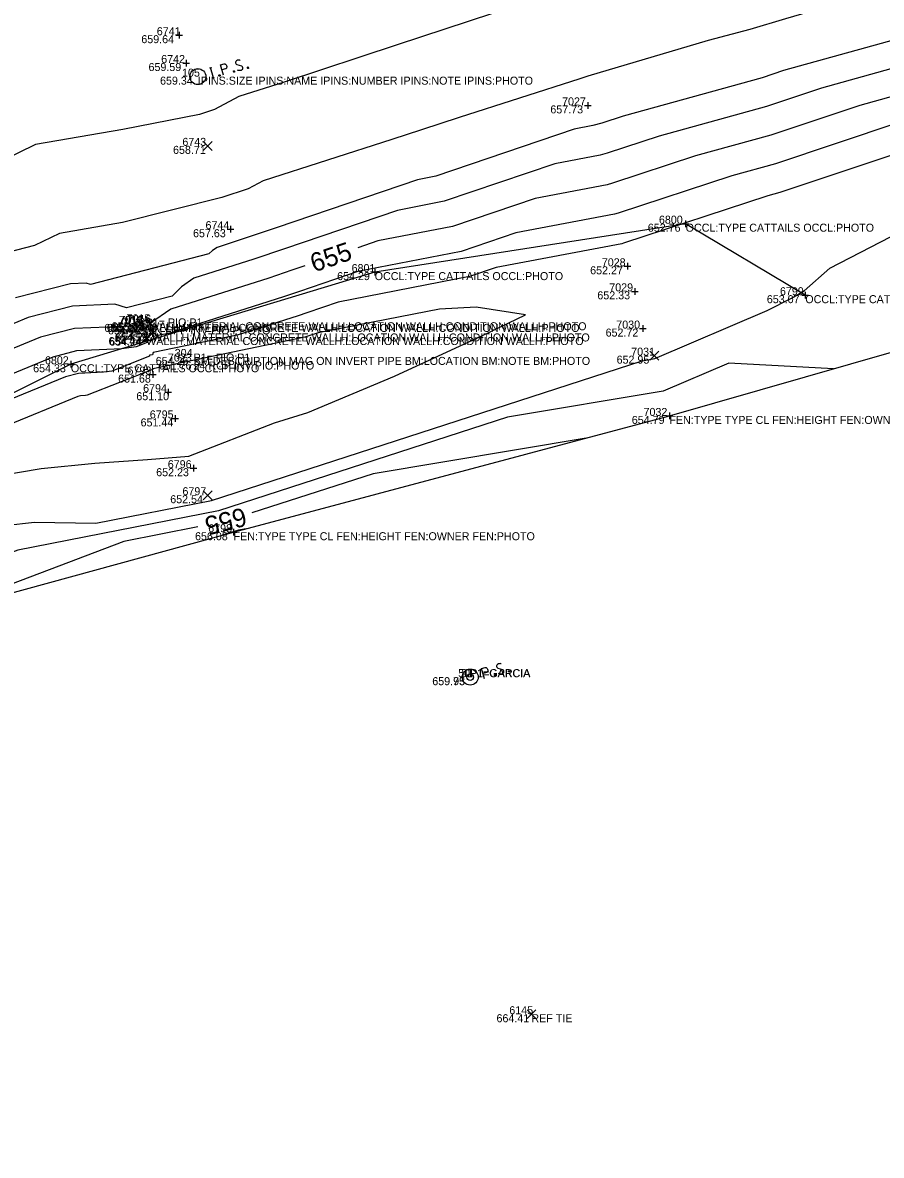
# Model space of a CAD drawing. Extents: x 2129350 to 2137777, y 657588 to 659885.
# Drawn here: x 2133471.5 to 2133600.3, y 658556.2 to 658726.1 of the extents above; entities that cross this region are included whole.
import ezdxf

# ---------------------------------------------------------------- set-up
doc = ezdxf.new("R2010")
doc.units = 0
for name, color, linetype in [('DT_X_Contour_Major', 7, 'Continuous'), ('DT_X_Contour_Minor', 7, 'Continuous'), ('DT_X_TIN_Hull', 7, 'Continuous'), ('SV_P_Mon_Cells_Set', 7, 'Continuous'), ('SV_X_Occupation_Line', 7, 'Continuous'), ('SV_X_Random_Point', 7, 'Continuous'), ('SV_X_Shot_Marker', 7, 'Continuous'), ('SV_X_Text_Comment', 7, 'Continuous'), ('SV_X_Text_Description', 7, 'Continuous'), ('SV_X_Text_Elevation', 7, 'Continuous'), ('SV_X_Text_Name', 7, 'Continuous')]:
    doc.layers.add(name, color=color, linetype=linetype)

msp = doc.modelspace()

# ---------------------------------------------------------------- linework, layer by layer
at = {"layer": 'DT_X_Contour_Major'}
for points in [[(2133617.84, 658719.62), (2133608.9, 658717.01), (2133608.7, 658716.96), (2133607.48, 658716.55), (2133597.08, 658713.68), (2133583.76, 658709.24), (2133572.43, 658706.11), (2133560, 658702.02), (2133559.2, 658701.8), (2133548.39, 658699.75), (2133536, 658695.55), (2133524.77, 658693.36), (2133521.78, 658692.34)], [(2133513.82, 658689.64), (2133511.89, 658688.98), (2133508.4, 658687.8), (2133493.74, 658683.15), (2133490.66, 658681.05), (2133490.66, 658681.05), (2133490.67, 658680.46), (2133490.04, 658680.33), (2133489.64, 658680.19), (2133489.37, 658680.7), (2133489.07, 658680.65), (2133479.26, 658680.22), (2133474.16, 658678.91), (2133463.55, 658674.56), (2133450.72, 658670.64), (2133447.21, 658669.57), (2133436.28, 658666.24), (2133424.72, 658662.71), (2133419.47, 658661.14)], [(2133556.01, 658663.78), (2133524.06, 658658.46), (2133505.89, 658652.57)], [(2133497.77, 658650.48), (2133486.65, 658648.3), (2133456.95, 658637.05)]]:
    msp.add_lwpolyline(points, dxfattribs=at)
at = {"layer": 'DT_X_Contour_Minor'}
for points in [[(2133604.43, 658732.14), (2133585.92, 658726.68), (2133580.61, 658725.07), (2133574.36, 658723.4), (2133556.28, 658718.05), (2133555.06, 658717.68), (2133536.97, 658711.89), (2133531.34, 658710.04), (2133526.89, 658708.56), (2133507.56, 658702.36), (2133505.34, 658701.19), (2133501.36, 658699.9), (2133486.49, 658696.12), (2133476.99, 658694.46), (2133473.27, 658692.66), (2133467.63, 658691.23), (2133452.03, 658686.07), (2133443.43, 658684.88), (2133434.24, 658681.18), (2133423.14, 658677.41), (2133412.59, 658675.47), (2133398.03, 658673.9), (2133385.81, 658669.15)], [(2133549.14, 658729.85), (2133527.68, 658722.79), (2133510.7, 658717.17), (2133503.92, 658715), (2133500.27, 658713.06), (2133498.02, 658712.31), (2133486.53, 658710.09), (2133473.43, 658707.81), (2133468.23, 658705.29), (2133462.94, 658704.4), (2133462.9, 658704.44), (2133446.75, 658701.53), (2133437.93, 658700.31), (2133433.44, 658698.51), (2133417.49, 658695.97), (2133396.4, 658690.47), (2133393.15, 658690.11), (2133390.36, 658689.03)], [(2133606.44, 658724.65), (2133585.63, 658718.91), (2133582.42, 658717.84), (2133561.56, 658712.07), (2133558.39, 658711.03), (2133557.01, 658710.65), (2133554.24, 658710.12), (2133533.46, 658703.08), (2133530.72, 658702.54), (2133509.68, 658695.39), (2133503.99, 658693.46), (2133500.65, 658692.4), (2133499.95, 658691.92), (2133499.43, 658691.41), (2133481.64, 658686.85), (2133480.99, 658687.04), (2133478.65, 658686.93), (2133470.42, 658684.82)], [(2133606.96, 658720.6), (2133591.36, 658716.29), (2133583.09, 658713.54), (2133567, 658709.09), (2133559.2, 658706.52), (2133558.11, 658706.22), (2133551.32, 658704.93), (2133534.73, 658699.31), (2133527.74, 658697.95), (2133510.79, 658692.19), (2133506.19, 658690.63), (2133497.19, 658687.77), (2133495.3, 658686.48), (2133493.9, 658685.1), (2133487.07, 658683.35), (2133485.3, 658683.86), (2133478.96, 658683.57), (2133472.29, 658681.86), (2133465.79, 658679.2)], [(2133602.81, 658711.06), (2133584.44, 658704.95), (2133577.87, 658703.13), (2133560.81, 658697.52), (2133560.3, 658697.38), (2133545.46, 658694.56), (2133537.27, 658691.78), (2133521.79, 658688.77), (2133513, 658685.78), (2133510.61, 658684.97), (2133493.53, 658679.55), (2133491.1, 658679.05), (2133490.96, 658678.43), (2133490.17, 658678.42), (2133490.16, 658678.13), (2133488.54, 658677.5), (2133486.35, 658677.16), (2133479.56, 658676.86), (2133476.03, 658675.95), (2133461.31, 658669.91)], [(2133608.18, 658708.33), (2133585.11, 658700.65), (2133583.3, 658700.15), (2133561.61, 658693.01), (2133561.39, 658692.95), (2133542.54, 658689.37), (2133538.54, 658688.02), (2133518.81, 658684.18), (2133514.1, 658682.57), (2133512.82, 658682.14), (2133503.67, 658679.24), (2133491.06, 658676.62), (2133490.98, 658676.26), (2133490.53, 658676.25), (2133490.52, 658676.09), (2133484.85, 658673.85), (2133483.63, 658673.67), (2133479.86, 658673.5), (2133477.91, 658673), (2133459.07, 658665.27)], [(2133388.09, 658634.51), (2133400.31, 658636.52), (2133401.93, 658636.78), (2133408.16, 658637.8), (2133418.84, 658640.2), (2133434.09, 658643.7), (2133439.29, 658644.87), (2133446.49, 658646.55), (2133459.75, 658649.6), (2133459.85, 658649.68), (2133473.26, 658651.2), (2133482.47, 658651.05), (2133499.8, 658654.44), (2133564.44, 658675.4), (2133566.35, 658675.72), (2133583.21, 658682.94), (2133586.84, 658684.8), (2133588.73, 658685.89), (2133592.57, 658689.27), (2133610.92, 658698.73)], [(2133496.44, 658661.1), (2133509.27, 658666.08), (2133514.28, 658667.65), (2133527.3, 658673.08), (2133540.38, 658679.12), (2133546.95, 658682.26), (2133539.54, 658683.45), (2133534.05, 658683.13), (2133515.84, 658679.58), (2133515.2, 658679.37), (2133515.03, 658679.31), (2133513.81, 658678.92), (2133491.02, 658674.18), (2133491, 658674.09), (2133490.88, 658674.09), (2133490.88, 658674.04), (2133481.15, 658670.21), (2133480.91, 658670.17), (2133480.17, 658670.14), (2133479.78, 658670.04), (2133456.83, 658660.63)], [(2133593.12, 658674.16), (2133577.44, 658675.04), (2133567.59, 658670.82), (2133544.25, 658666.93), (2133500.89, 658652.87), (2133470.76, 658646.97), (2133423.88, 658629.22), (2133423.19, 658628.96), (2133417.98, 658627.46), (2133415.54, 658627.7), (2133413.89, 658626.96), (2133408.9, 658626.29), (2133362.86, 658616.08)], [(2133464.77, 658657.65), (2133474.27, 658659.24), (2133482.34, 658660.02), (2133490.21, 658660.58), (2133496.44, 658661.1)], [(2133505.01, 658650.18), (2133503.87, 658649.99), (2133503.09, 658649.74), (2133502.55, 658649.63), (2133501.49, 658649.23)]]:
    msp.add_lwpolyline(points, dxfattribs=at)
at = {"layer": 'DT_X_TIN_Hull'}
msp.add_lwpolyline([(2133180.89, 658556.24), (2133241.37, 658575.53), (2133323.37, 658600.41), (2133354.37, 658608.86), (2133416.18, 658625.91), (2133503.13, 658649.68), (2133568.52, 658667.12), (2133609.36, 658678.81), (2133661.7, 658693.34), (2133717.75, 658709.01), (2133767.14, 658722.65), (2133817.78, 658736.35), (2133865.68, 658757.92), (2133957.23, 658772.97), (2134008.3, 658787.14), (2134034.35, 658794.87), (2134074.2, 658807.73), (2134142.3, 658834.87), (2134201.78, 658853.74), (2134251.04, 658870.61), (2134301.27, 658887.93), (2134339.8, 658900.97), (2134383.27, 658929.14)], dxfattribs=at)
at = {"layer": 'SV_P_Mon_Cells_Set'}
for points in [[(2133499.51, 658719.3), (2133499.85, 658719.39)], [(2133501.61, 658718.22), (2133501.19, 658719.76), (2133501.7, 658719.9), (2133501.75, 658719.9), (2133501.84, 658719.9), (2133501.87, 658719.88), (2133501.91, 658719.87), (2133501.97, 658719.82), (2133502.02, 658719.77), (2133502.07, 658719.67), (2133502.11, 658719.53), (2133502.11, 658719.48), (2133502.11, 658719.4), (2133502.09, 658719.3), (2133502.06, 658719.25), (2133502.03, 658719.22), (2133501.99, 658719.18), (2133501.9, 658719.15), (2133501.39, 658719.01)], [(2133504.12, 658720.44), (2133504.09, 658720.46), (2133504.05, 658720.48), (2133503.95, 658720.49), (2133503.82, 658720.48), (2133503.74, 658720.46), (2133503.71, 658720.45), (2133503.58, 658720.38), (2133503.48, 658720.27), (2133503.43, 658720.15), (2133503.44, 658720.05), (2133503.46, 658719.98), (2133503.51, 658719.89), (2133503.62, 658719.82), (2133504.3, 658719.62), (2133504.37, 658719.58), (2133504.4, 658719.54), (2133504.44, 658719.47), (2133504.46, 658719.4), (2133504.47, 658719.33), (2133504.47, 658719.27), (2133504.47, 658719.21), (2133504.46, 658719.15), (2133504.45, 658719.11), (2133504.43, 658719.07), (2133504.4, 658719.03), (2133504.37, 658719), (2133504.34, 658718.98), (2133504.25, 658718.94), (2133504.1, 658718.9), (2133503.99, 658718.9), (2133503.83, 658718.94), (2133503.73, 658718.99)], [(2133505.24, 658719.43), (2133505.3, 658719.45), (2133505.33, 658719.43), (2133505.38, 658719.39), (2133505.4, 658719.33), (2133505.38, 658719.27), (2133505.35, 658719.24), (2133505.3, 658719.23), (2133505.26, 658719.24), (2133505.22, 658719.28), (2133505.2, 658719.34), (2133505.22, 658719.4), (2133505.24, 658719.43)], [(2133500.1, 658717.8), (2133499.68, 658719.35)], [(2133499.93, 658717.76), (2133500.27, 658717.85)], [(2133500.97, 658718.26), (2133501.02, 658718.28), (2133501.06, 658718.26), (2133501.1, 658718.22), (2133501.12, 658718.16), (2133501.1, 658718.11), (2133501.08, 658718.07), (2133501.02, 658718.06), (2133500.99, 658718.07), (2133500.94, 658718.11), (2133500.92, 658718.17), (2133500.94, 658718.23), (2133500.97, 658718.26)], [(2133503.14, 658718.86), (2133503.19, 658718.87), (2133503.23, 658718.86), (2133503.27, 658718.82), (2133503.29, 658718.76), (2133503.27, 658718.7), (2133503.25, 658718.66), (2133503.19, 658718.65), (2133503.15, 658718.67), (2133503.11, 658718.71), (2133503.09, 658718.77), (2133503.11, 658718.82), (2133503.14, 658718.86)], [(2133540.77, 658627.71), (2133540.35, 658629.25), (2133540.86, 658629.39), (2133540.92, 658629.39), (2133541, 658629.39), (2133541.04, 658629.38), (2133541.08, 658629.36), (2133541.14, 658629.31), (2133541.18, 658629.26), (2133541.23, 658629.17), (2133541.27, 658629.02), (2133541.27, 658628.97), (2133541.27, 658628.89), (2133541.25, 658628.79), (2133541.22, 658628.75), (2133541.2, 658628.71), (2133541.15, 658628.67), (2133541.07, 658628.64), (2133540.56, 658628.5)], [(2133543.28, 658629.94), (2133543.26, 658629.96), (2133543.22, 658629.97), (2133543.11, 658629.98), (2133542.99, 658629.97), (2133542.9, 658629.95), (2133542.87, 658629.94), (2133542.74, 658629.87), (2133542.65, 658629.76), (2133542.6, 658629.65), (2133542.6, 658629.54), (2133542.62, 658629.47), (2133542.67, 658629.38), (2133542.78, 658629.32), (2133543.46, 658629.11), (2133543.53, 658629.08), (2133543.57, 658629.03), (2133543.61, 658628.97), (2133543.63, 658628.89), (2133543.64, 658628.82), (2133543.64, 658628.77), (2133543.63, 658628.7), (2133543.63, 658628.65), (2133543.61, 658628.6), (2133543.59, 658628.56), (2133543.57, 658628.53), (2133543.53, 658628.49), (2133543.5, 658628.47), (2133543.41, 658628.43), (2133543.26, 658628.39), (2133543.16, 658628.39), (2133543, 658628.44), (2133542.89, 658628.48)], [(2133542.3, 658628.35), (2133542.35, 658628.36), (2133542.39, 658628.35), (2133542.44, 658628.31), (2133542.45, 658628.25), (2133542.44, 658628.19), (2133542.41, 658628.16), (2133542.36, 658628.14), (2133542.32, 658628.16), (2133542.27, 658628.2), (2133542.26, 658628.26), (2133542.28, 658628.32), (2133542.3, 658628.35)], [(2133544.41, 658628.92), (2133544.46, 658628.94), (2133544.5, 658628.92), (2133544.54, 658628.88), (2133544.56, 658628.82), (2133544.54, 658628.77), (2133544.52, 658628.73), (2133544.46, 658628.72), (2133544.42, 658628.73), (2133544.38, 658628.77), (2133544.36, 658628.83), (2133544.38, 658628.89), (2133544.41, 658628.92)]]:
    msp.add_lwpolyline(points, dxfattribs=at)
for centre, radius in [((2133497.77, 658718), 1.2), ((2133538.63, 658627.95), 1.2), ((2133538.63, 658627.95), 0.5)]:
    msp.add_circle(centre, radius, dxfattribs=at)
at = {"layer": 'SV_X_Occupation_Line'}
msp.add_lwpolyline([(2133588.91, 658685.22), (2133570.96, 658695.95), (2133524.31, 658688.69), (2133478.72, 658674.87), (2133439.88, 658655.51), (2133418.77, 658639.56)], dxfattribs=at)
at = {"layer": 'SV_X_Random_Point'}
for p, q in [((2133498.57, 658706.95), (2133499.9, 658708.29)), ((2133498.57, 658708.29), (2133499.9, 658706.95)), ((2133488.62, 658680.26), (2133489.95, 658681.59)), ((2133488.62, 658681.59), (2133489.95, 658680.26)), ((2133490, 658680.39), (2133491.33, 658681.72)), ((2133490, 658681.72), (2133491.33, 658680.39)), ((2133490.44, 658678.96), (2133491.77, 658680.3)), ((2133490.44, 658680.3), (2133491.77, 658678.96)), ((2133489.44, 658678.19), (2133490.77, 658679.53)), ((2133489.44, 658679.53), (2133490.77, 658678.19)), ((2133565.58, 658675.49), (2133566.91, 658676.82)), ((2133565.58, 658676.82), (2133566.91, 658675.49)), ((2133498.58, 658654.56), (2133499.91, 658655.9)), ((2133498.58, 658655.9), (2133499.91, 658654.56)), ((2133547.16, 658576.74), (2133548.49, 658578.07)), ((2133547.16, 658578.07), (2133548.49, 658576.74))]:
    msp.add_line(p, q, dxfattribs=at)
at = {"layer": 'SV_X_Shot_Marker'}
for p, q in [((2133494.96, 658724.71), (2133494.96, 658723.71)), ((2133494.46, 658724.21), (2133495.46, 658724.21)), ((2133494.96, 658724.21), (2133494.96, 658724.21)), ((2133495.54, 658720.04), (2133496.54, 658720.04)), ((2133496.04, 658720.54), (2133496.04, 658719.54)), ((2133496.04, 658720.04), (2133496.04, 658720.04)), ((2133555.76, 658713.69), (2133556.76, 658713.69)), ((2133556.26, 658714.19), (2133556.26, 658713.19)), ((2133556.26, 658713.69), (2133556.26, 658713.69)), ((2133502.69, 658695.62), (2133502.69, 658694.62)), ((2133570.46, 658695.95), (2133571.46, 658695.95)), ((2133570.96, 658696.45), (2133570.96, 658695.45)), ((2133570.96, 658695.95), (2133570.96, 658695.95)), ((2133502.19, 658695.12), (2133503.19, 658695.12)), ((2133502.69, 658695.12), (2133502.69, 658695.12)), ((2133524.31, 658689.19), (2133524.31, 658688.19)), ((2133561.73, 658689.56), (2133562.73, 658689.56)), ((2133562.23, 658690.06), (2133562.23, 658689.06)), ((2133562.23, 658689.56), (2133562.23, 658689.56)), ((2133523.81, 658688.69), (2133524.81, 658688.69)), ((2133524.31, 658688.69), (2133524.31, 658688.69)), ((2133562.85, 658685.8), (2133563.85, 658685.8)), ((2133563.35, 658686.3), (2133563.35, 658685.3)), ((2133563.35, 658685.8), (2133563.35, 658685.8)), ((2133588.91, 658685.72), (2133588.91, 658684.72)), ((2133588.41, 658685.22), (2133589.41, 658685.22)), ((2133588.91, 658685.22), (2133588.91, 658685.22)), ((2133488.91, 658680.92), (2133489.91, 658680.92)), ((2133489.41, 658681.42), (2133489.41, 658680.42)), ((2133489.41, 658680.92), (2133489.41, 658680.92)), ((2133489.96, 658681.17), (2133490.96, 658681.17)), ((2133490.46, 658681.67), (2133490.46, 658680.67)), ((2133490.46, 658681.17), (2133490.46, 658681.17)), ((2133564.54, 658680.72), (2133564.54, 658679.72)), ((2133489.52, 658678.95), (2133490.52, 658678.95)), ((2133490.02, 658679.45), (2133490.02, 658678.45)), ((2133490.02, 658678.95), (2133490.02, 658678.95)), ((2133490.45, 658679.49), (2133491.45, 658679.49)), ((2133490.95, 658679.99), (2133490.95, 658678.99)), ((2133490.95, 658679.49), (2133490.95, 658679.49)), ((2133564.04, 658680.22), (2133565.04, 658680.22)), ((2133564.54, 658680.22), (2133564.54, 658680.22)), ((2133478.72, 658675.37), (2133478.72, 658674.37)), ((2133478.22, 658674.87), (2133479.22, 658674.87)), ((2133478.72, 658674.87), (2133478.72, 658674.87)), ((2133491, 658673.82), (2133491, 658672.82)), ((2133490.5, 658673.32), (2133491.5, 658673.32)), ((2133491, 658673.32), (2133491, 658673.32)), ((2133492.84, 658670.68), (2133493.84, 658670.68)), ((2133493.34, 658671.18), (2133493.34, 658670.18)), ((2133493.34, 658670.68), (2133493.34, 658670.68)), ((2133493.85, 658666.75), (2133494.85, 658666.75)), ((2133494.35, 658667.25), (2133494.35, 658666.25)), ((2133494.35, 658666.75), (2133494.35, 658666.75)), ((2133568.02, 658667.12), (2133569.02, 658667.12)), ((2133568.52, 658667.62), (2133568.52, 658666.62)), ((2133568.52, 658667.12), (2133568.52, 658667.12)), ((2133496.62, 658659.28), (2133497.62, 658659.28)), ((2133497.12, 658659.78), (2133497.12, 658658.78)), ((2133497.12, 658659.28), (2133497.12, 658659.28)), ((2133503.13, 658650.18), (2133503.13, 658649.18)), ((2133502.63, 658649.68), (2133503.63, 658649.68)), ((2133503.13, 658649.68), (2133503.13, 658649.68))]:
    msp.add_line(p, q, dxfattribs=at)

# ---------------------------------------------------------------- texts
at = {"layer": 'DT_X_Contour_Major'}
for rotation, p in [(18.7756, (2133515.21, 658688.63)), (194.4415, (2133504.65, 658653.44))]:
    msp.add_text('655', height=2.8, rotation=rotation, dxfattribs=at).set_placement(p)
at = {"layer": 'SV_X_Text_Comment'}
for s, p in [('IPINS:SIZE IPINS:NAME IPINS:NUMBER IPINS:NOTE IPINS:PHOTO', (2133497.77, 658716.8)), ('OCCL:TYPE CATTAILS OCCL:PHOTO', (2133570.96, 658694.75)), ('OCCL:TYPE CATTAILS OCCL:PHOTO', (2133524.31, 658687.49)), ('OCCL:TYPE CATTAILS OCCL:PHOTO', (2133588.91, 658684.03)), ('WALLH:MATERIAL CONCRETE WALLH:LOCATION WALLH:CONDITION WALLH:PHOTO', (2133489.41, 658679.72)), ('6IN CPP INV PIO:PHOTO', (2133489.94, 658679.35)), ('WALLH:MATERIAL CONCRETE WALLH:LOCATION WALLH:CONDITION WALLH:PHOTO', (2133490.46, 658679.97)), ('WALLH:MATERIAL CONCRETE WALLH:LOCATION WALLH:CONDITION WALLH:PHOTO', (2133490.02, 658677.75)), ('WALLH:MATERIAL CONCRETE WALLH:LOCATION WALLH:CONDITION WALLH:PHOTO', (2133490.95, 658678.29)), ('24 RCP INV PIO:PHOTO', (2133497.13, 658674.08)), ('BM:DESCRIPTION MAG ON INVERT PIPE BM:LOCATION BM:NOTE BM:PHOTO', (2133497.16, 658674.77)), ('OCCL:TYPE CATTAILS OCCL:PHOTO', (2133478.72, 658673.67)), ('FEN:TYPE TYPE CL FEN:HEIGHT FEN:OWNER FEN:PHOTO', (2133568.52, 658665.92)), ('FEN:TYPE TYPE CL FEN:HEIGHT FEN:OWNER FEN:PHOTO', (2133503.13, 658648.48)), ('REF TIE', (2133547.82, 658576.2))]:
    msp.add_text(s, height=1.2, dxfattribs=at).set_placement(p)
at = {"layer": 'SV_X_Text_Description'}
for s, p in [('P1= PIO:P1', (2133489.94, 658680.55)), ('P1= PIO:P1', (2133497.13, 658675.28)), ('P1=GARCIA', (2133538.58, 658627.94)), ('P1=GARCIA', (2133538.63, 658627.95))]:
    msp.add_text(s, height=1.2, dxfattribs=at).set_placement(p)
at = {"layer": 'SV_X_Text_Elevation'}
for s, p in [('659.64', (2133489.29, 658723.02)), ('659.59', (2133490.37, 658718.84)), ('659.34', (2133492.1, 658716.8)), ('657.73', (2133550.66, 658712.49)), ('658.71', (2133494.05, 658706.42)), ('652.76', (2133565.28, 658694.75)), ('657.63', (2133497.05, 658693.92)), ('652.27', (2133556.63, 658688.36)), ('654.29', (2133518.67, 658687.49)), ('652.33', (2133557.71, 658684.61)), ('653.07', (2133583.14, 658684.03)), ('655.39', (2133483.74, 658679.72)), ('655.12', (2133484.12, 658679.72)), ('654.43', (2133484.28, 658679.35)), ('655.42', (2133484.82, 658679.97)), ('655.04', (2133484.92, 658679.85)), ('654.44', (2133484.37, 658677.75)), ('654.24', (2133484.48, 658677.66)), ('654.53', (2133485.3, 658678.29)), ('654.28', (2133485.47, 658678.43)), ('652.72', (2133558.95, 658679.02)), ('654.26', (2133491.45, 658674.77)), ('651.76', (2133491.91, 658674.08)), ('652.95', (2133560.6, 658674.96)), ('654.33', (2133473.06, 658673.67)), ('651.68', (2133485.81, 658672.12)), ('651.10', (2133488.54, 658669.48)), ('651.44', (2133489.18, 658665.55)), ('654.79', (2133562.88, 658665.92)), ('652.23', (2133491.52, 658658.08)), ('652.54', (2133493.63, 658654.03)), ('656.08', (2133497.35, 658648.48)), ('659.75', (2133532.94, 658626.74)), ('659.93', (2133532.95, 658626.75)), ('659.93', (2133532.95, 658626.75)), ('664.41', (2133542.58, 658576.2))]:
    msp.add_text(s, height=1.2, dxfattribs=at).set_placement(p)
at = {"layer": 'SV_X_Text_Name'}
for s, p in [('6741', (2133491.61, 658724.21)), ('6742', (2133492.27, 658720.04)), ('105', (2133495.4, 658718)), ('7027', (2133552.42, 658713.69)), ('6743', (2133495.45, 658707.62)), ('6744', (2133498.92, 658695.12)), ('6800', (2133566.95, 658695.95)), ('7028', (2133558.38, 658689.56)), ('6801', (2133520.84, 658688.69)), ('7029', (2133559.5, 658685.8)), ('6799', (2133585.11, 658685.22)), ('7014', (2133485.9, 658680.92)), ('7013', (2133486.02, 658680.92)), ('7015', (2133487.07, 658681.17)), ('7016', (2133487.2, 658681.05)), ('7021', (2133486.53, 658680.55)), ('7017', (2133487.56, 658679.49)), ('7018', (2133487.71, 658679.63)), ('7030', (2133560.55, 658680.22)), ('7020', (2133486.07, 658678.95)), ('7019', (2133486.7, 658678.86)), ('304', (2133494.3, 658675.97)), ('7031', (2133562.79, 658676.16)), ('6802', (2133474.83, 658674.87)), ('7023', (2133493.28, 658675.28)), ('6793', (2133487.22, 658673.32)), ('6794', (2133489.56, 658670.68)), ('6795', (2133490.56, 658666.75)), ('7032', (2133564.64, 658667.12)), ('6796', (2133493.26, 658659.28)), ('6797', (2133495.46, 658655.23)), ('6798', (2133499.33, 658649.68)), ('50', (2133536.83, 658627.95)), ('50', (2133536.83, 658627.95)), ('91', (2133537.3, 658627.94)), ('6145', (2133544.5, 658577.4))]:
    msp.add_text(s, height=1.2, dxfattribs=at).set_placement(p)

doc.saveas('drawing.dxf')
